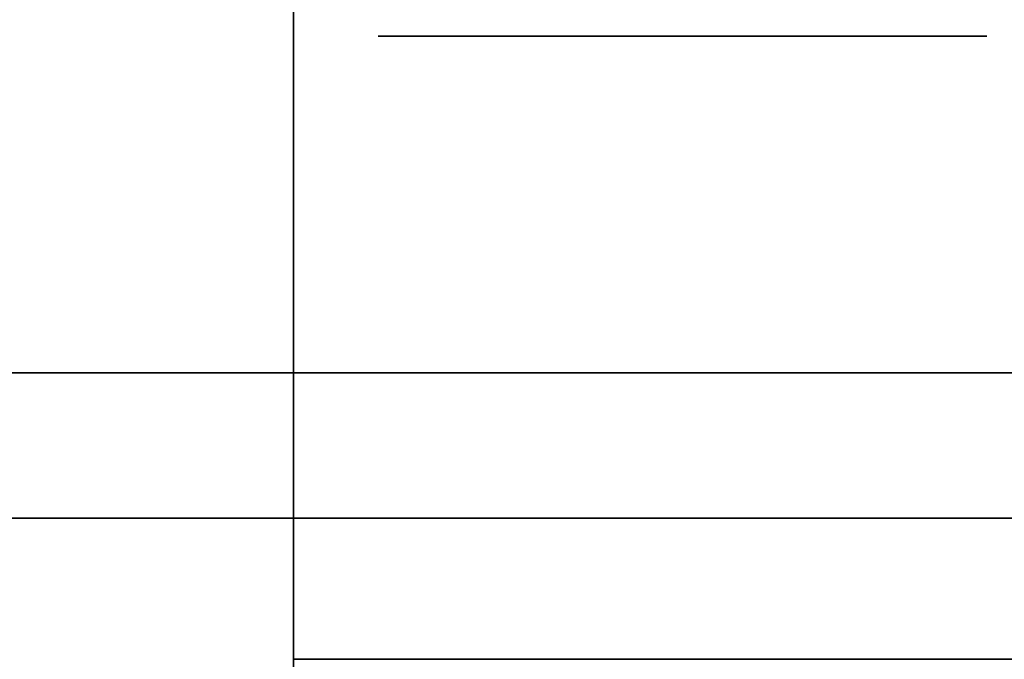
# Model space of a CAD drawing. Extents: x -1299 to -1246.9, y 2743.7 to 2747.9.
# Tile 386 of 1056: x -1284.9563 to -1284.913, y 2744.8303 to 2744.8585. Entities that reach past the tile are written whole.
import ezdxf

# ---------------------------------------------------------------- set-up
doc = ezdxf.new("R2010")
doc.units = 0
doc.header["$LTSCALE"] = 150
doc.header["$MEASUREMENT"] = 0
doc.layers.add('3DFACE_BOLT', color=7, linetype='CONTINUOUS')
doc.layers.add('3DFACE_SHAPE', color=7, linetype='CONTINUOUS')

msp = doc.modelspace()

# ---------------------------------------------------------------- linework, layer by layer
at = {"layer": '3DFACE_BOLT', "color": 1}
for points, invisible_edges in [([(-1284.934727, 2744.823949, 0.135528), (-1284.935119, 2744.823949, 0.138), (-1284.934727, 2744.873949, 0.135528)], 14), ([(-1284.934727, 2744.873949, 0.135528), (-1284.935119, 2744.823949, 0.138), (-1284.935119, 2744.873949, 0.138)], 3), ([(-1284.935119, 2744.823949, 0.138), (-1284.934727, 2744.823949, 0.140472), (-1284.935119, 2744.873949, 0.138)], 14), ([(-1284.935119, 2744.873949, 0.138), (-1284.934727, 2744.823949, 0.140472), (-1284.934727, 2744.873949, 0.140472)], 3), ([(-1284.934727, 2744.823949, 0.065528), (-1284.935119, 2744.823949, 0.068), (-1284.934727, 2744.873949, 0.065528)], 14), ([(-1284.934727, 2744.873949, 0.065528), (-1284.935119, 2744.823949, 0.068), (-1284.935119, 2744.873949, 0.068)], 3), ([(-1284.935119, 2744.823949, 0.068), (-1284.934727, 2744.823949, 0.070472), (-1284.935119, 2744.873949, 0.068)], 14), ([(-1284.935119, 2744.873949, 0.068), (-1284.934727, 2744.823949, 0.070472), (-1284.934727, 2744.873949, 0.070472)], 3), ([(-1284.933591, 2744.823949, 0.133298), (-1284.934727, 2744.823949, 0.135528), (-1284.933591, 2744.873949, 0.133298)], 14), ([(-1284.933591, 2744.873949, 0.133298), (-1284.934727, 2744.823949, 0.135528), (-1284.934727, 2744.873949, 0.135528)], 3), ([(-1284.934727, 2744.823949, 0.140472), (-1284.933591, 2744.823949, 0.142702), (-1284.934727, 2744.873949, 0.140472)], 14), ([(-1284.934727, 2744.873949, 0.140472), (-1284.933591, 2744.823949, 0.142702), (-1284.933591, 2744.873949, 0.142702)], 3), ([(-1284.933591, 2744.823949, 0.063298), (-1284.934727, 2744.823949, 0.065528), (-1284.933591, 2744.873949, 0.063298)], 14), ([(-1284.933591, 2744.873949, 0.063298), (-1284.934727, 2744.823949, 0.065528), (-1284.934727, 2744.873949, 0.065528)], 3), ([(-1284.934727, 2744.823949, 0.070472), (-1284.933591, 2744.823949, 0.072702), (-1284.934727, 2744.873949, 0.070472)], 14), ([(-1284.934727, 2744.873949, 0.070472), (-1284.933591, 2744.823949, 0.072702), (-1284.933591, 2744.873949, 0.072702)], 3), ([(-1284.931821, 2744.823949, 0.131528), (-1284.933591, 2744.823949, 0.133298), (-1284.931821, 2744.873949, 0.131528)], 14), ([(-1284.931821, 2744.873949, 0.131528), (-1284.933591, 2744.823949, 0.133298), (-1284.933591, 2744.873949, 0.133298)], 3), ([(-1284.933591, 2744.823949, 0.142702), (-1284.931821, 2744.823949, 0.144472), (-1284.933591, 2744.873949, 0.142702)], 14), ([(-1284.933591, 2744.873949, 0.142702), (-1284.931821, 2744.823949, 0.144472), (-1284.931821, 2744.873949, 0.144472)], 3), ([(-1284.931821, 2744.823949, 0.061528), (-1284.933591, 2744.823949, 0.063298), (-1284.931821, 2744.873949, 0.061528)], 14), ([(-1284.931821, 2744.873949, 0.061528), (-1284.933591, 2744.823949, 0.063298), (-1284.933591, 2744.873949, 0.063298)], 3), ([(-1284.933591, 2744.823949, 0.072702), (-1284.931821, 2744.823949, 0.074472), (-1284.933591, 2744.873949, 0.072702)], 14), ([(-1284.933591, 2744.873949, 0.072702), (-1284.931821, 2744.823949, 0.074472), (-1284.931821, 2744.873949, 0.074472)], 3), ([(-1284.929591, 2744.823949, 0.130392), (-1284.931821, 2744.823949, 0.131528), (-1284.929591, 2744.873949, 0.130392)], 14), ([(-1284.929591, 2744.873949, 0.130392), (-1284.931821, 2744.823949, 0.131528), (-1284.931821, 2744.873949, 0.131528)], 3), ([(-1284.931821, 2744.823949, 0.144472), (-1284.929591, 2744.823949, 0.145608), (-1284.931821, 2744.873949, 0.144472)], 14), ([(-1284.931821, 2744.873949, 0.144472), (-1284.929591, 2744.823949, 0.145608), (-1284.929591, 2744.873949, 0.145608)], 3), ([(-1284.929591, 2744.823949, 0.060392), (-1284.931821, 2744.823949, 0.061528), (-1284.929591, 2744.873949, 0.060392)], 14), ([(-1284.929591, 2744.873949, 0.060392), (-1284.931821, 2744.823949, 0.061528), (-1284.931821, 2744.873949, 0.061528)], 3), ([(-1284.931821, 2744.823949, 0.074472), (-1284.929591, 2744.823949, 0.075608), (-1284.931821, 2744.873949, 0.074472)], 14), ([(-1284.931821, 2744.873949, 0.074472), (-1284.929591, 2744.823949, 0.075608), (-1284.929591, 2744.873949, 0.075608)], 3), ([(-1284.927119, 2744.823949, 0.13), (-1284.929591, 2744.823949, 0.130392), (-1284.927119, 2744.873949, 0.13)], 14), ([(-1284.927119, 2744.873949, 0.13), (-1284.929591, 2744.823949, 0.130392), (-1284.929591, 2744.873949, 0.130392)], 3), ([(-1284.929591, 2744.823949, 0.145608), (-1284.927119, 2744.823949, 0.146), (-1284.929591, 2744.873949, 0.145608)], 14), ([(-1284.929591, 2744.873949, 0.145608), (-1284.927119, 2744.823949, 0.146), (-1284.927119, 2744.873949, 0.146)], 3), ([(-1284.927119, 2744.823949, 0.06), (-1284.929591, 2744.823949, 0.060392), (-1284.927119, 2744.873949, 0.06)], 14), ([(-1284.927119, 2744.873949, 0.06), (-1284.929591, 2744.823949, 0.060392), (-1284.929591, 2744.873949, 0.060392)], 3), ([(-1284.929591, 2744.823949, 0.075608), (-1284.927119, 2744.823949, 0.076), (-1284.929591, 2744.873949, 0.075608)], 14), ([(-1284.929591, 2744.873949, 0.075608), (-1284.927119, 2744.823949, 0.076), (-1284.927119, 2744.873949, 0.076)], 3), ([(-1284.924647, 2744.823949, 0.130392), (-1284.927119, 2744.823949, 0.13), (-1284.924647, 2744.873949, 0.130392)], 14), ([(-1284.924647, 2744.873949, 0.130392), (-1284.927119, 2744.823949, 0.13), (-1284.927119, 2744.873949, 0.13)], 3), ([(-1284.927119, 2744.823949, 0.146), (-1284.924647, 2744.823949, 0.145608), (-1284.927119, 2744.873949, 0.146)], 14), ([(-1284.927119, 2744.873949, 0.146), (-1284.924647, 2744.823949, 0.145608), (-1284.924647, 2744.873949, 0.145608)], 3), ([(-1284.924647, 2744.823949, 0.060392), (-1284.927119, 2744.823949, 0.06), (-1284.924647, 2744.873949, 0.060392)], 14), ([(-1284.924647, 2744.873949, 0.060392), (-1284.927119, 2744.823949, 0.06), (-1284.927119, 2744.873949, 0.06)], 3), ([(-1284.927119, 2744.823949, 0.076), (-1284.924647, 2744.823949, 0.075608), (-1284.927119, 2744.873949, 0.076)], 14), ([(-1284.927119, 2744.873949, 0.076), (-1284.924647, 2744.823949, 0.075608), (-1284.924647, 2744.873949, 0.075608)], 3), ([(-1284.922416, 2744.823949, 0.131528), (-1284.924647, 2744.823949, 0.130392), (-1284.922416, 2744.873949, 0.131528)], 14), ([(-1284.922416, 2744.873949, 0.131528), (-1284.924647, 2744.823949, 0.130392), (-1284.924647, 2744.873949, 0.130392)], 3), ([(-1284.924647, 2744.823949, 0.145608), (-1284.922416, 2744.823949, 0.144472), (-1284.924647, 2744.873949, 0.145608)], 14), ([(-1284.924647, 2744.873949, 0.145608), (-1284.922416, 2744.823949, 0.144472), (-1284.922416, 2744.873949, 0.144472)], 3), ([(-1284.922416, 2744.823949, 0.061528), (-1284.924647, 2744.823949, 0.060392), (-1284.922416, 2744.873949, 0.061528)], 14), ([(-1284.922416, 2744.873949, 0.061528), (-1284.924647, 2744.823949, 0.060392), (-1284.924647, 2744.873949, 0.060392)], 3), ([(-1284.924647, 2744.823949, 0.075608), (-1284.922416, 2744.823949, 0.074472), (-1284.924647, 2744.873949, 0.075608)], 14), ([(-1284.924647, 2744.873949, 0.075608), (-1284.922416, 2744.823949, 0.074472), (-1284.922416, 2744.873949, 0.074472)], 3), ([(-1284.920647, 2744.823949, 0.133298), (-1284.922416, 2744.823949, 0.131528), (-1284.920647, 2744.873949, 0.133298)], 14), ([(-1284.920647, 2744.873949, 0.133298), (-1284.922416, 2744.823949, 0.131528), (-1284.922416, 2744.873949, 0.131528)], 3), ([(-1284.922416, 2744.823949, 0.144472), (-1284.920647, 2744.823949, 0.142702), (-1284.922416, 2744.873949, 0.144472)], 14), ([(-1284.922416, 2744.873949, 0.144472), (-1284.920647, 2744.823949, 0.142702), (-1284.920647, 2744.873949, 0.142702)], 3), ([(-1284.920647, 2744.823949, 0.063298), (-1284.922416, 2744.823949, 0.061528), (-1284.920647, 2744.873949, 0.063298)], 14), ([(-1284.920647, 2744.873949, 0.063298), (-1284.922416, 2744.823949, 0.061528), (-1284.922416, 2744.873949, 0.061528)], 3), ([(-1284.922416, 2744.823949, 0.074472), (-1284.920647, 2744.823949, 0.072702), (-1284.922416, 2744.873949, 0.074472)], 14), ([(-1284.922416, 2744.873949, 0.074472), (-1284.920647, 2744.823949, 0.072702), (-1284.920647, 2744.873949, 0.072702)], 3), ([(-1284.91951, 2744.823949, 0.135528), (-1284.920647, 2744.823949, 0.133298), (-1284.91951, 2744.873949, 0.135528)], 14), ([(-1284.91951, 2744.873949, 0.135528), (-1284.920647, 2744.823949, 0.133298), (-1284.920647, 2744.873949, 0.133298)], 3), ([(-1284.920647, 2744.823949, 0.142702), (-1284.91951, 2744.823949, 0.140472), (-1284.920647, 2744.873949, 0.142702)], 14), ([(-1284.920647, 2744.873949, 0.142702), (-1284.91951, 2744.823949, 0.140472), (-1284.91951, 2744.873949, 0.140472)], 3), ([(-1284.91951, 2744.823949, 0.065528), (-1284.920647, 2744.823949, 0.063298), (-1284.91951, 2744.873949, 0.065528)], 14), ([(-1284.91951, 2744.873949, 0.065528), (-1284.920647, 2744.823949, 0.063298), (-1284.920647, 2744.873949, 0.063298)], 3), ([(-1284.920647, 2744.823949, 0.072702), (-1284.91951, 2744.823949, 0.070472), (-1284.920647, 2744.873949, 0.072702)], 14), ([(-1284.920647, 2744.873949, 0.072702), (-1284.91951, 2744.823949, 0.070472), (-1284.91951, 2744.873949, 0.070472)], 3), ([(-1284.919119, 2744.823949, 0.138), (-1284.91951, 2744.823949, 0.135528), (-1284.919119, 2744.873949, 0.138)], 14), ([(-1284.919119, 2744.873949, 0.138), (-1284.91951, 2744.823949, 0.135528), (-1284.91951, 2744.873949, 0.135528)], 3), ([(-1284.91951, 2744.823949, 0.140472), (-1284.919119, 2744.823949, 0.138), (-1284.91951, 2744.873949, 0.140472)], 14), ([(-1284.91951, 2744.873949, 0.140472), (-1284.919119, 2744.823949, 0.138), (-1284.919119, 2744.873949, 0.138)], 3), ([(-1284.919119, 2744.823949, 0.068), (-1284.91951, 2744.823949, 0.065528), (-1284.919119, 2744.873949, 0.068)], 14), ([(-1284.919119, 2744.873949, 0.068), (-1284.91951, 2744.823949, 0.065528), (-1284.91951, 2744.873949, 0.065528)], 3), ([(-1284.91951, 2744.823949, 0.070472), (-1284.919119, 2744.823949, 0.068), (-1284.91951, 2744.873949, 0.070472)], 14), ([(-1284.91951, 2744.873949, 0.070472), (-1284.919119, 2744.823949, 0.068), (-1284.919119, 2744.873949, 0.068)], 3), ([(-1284.933806, 2744.842949, 0.126417), (-1284.940494, 2744.842949, 0.138), (-1284.933806, 2744.857749, 0.126417)], 14), ([(-1284.933806, 2744.857749, 0.126417), (-1284.940494, 2744.842949, 0.138), (-1284.940494, 2744.857749, 0.138)], 3), ([(-1284.940494, 2744.842949, 0.138), (-1284.933806, 2744.842949, 0.149583), (-1284.940494, 2744.857749, 0.138)], 14), ([(-1284.940494, 2744.857749, 0.138), (-1284.933806, 2744.842949, 0.149583), (-1284.933806, 2744.857749, 0.149583)], 3), ([(-1284.933806, 2744.857749, 0.126417), (-1284.940494, 2744.857749, 0.138), (-1284.933806, 2744.857749, 0.149583)], 12), ([(-1284.933806, 2744.842949, 0.056417), (-1284.940494, 2744.842949, 0.068), (-1284.933806, 2744.857749, 0.056417)], 14), ([(-1284.933806, 2744.857749, 0.056417), (-1284.940494, 2744.842949, 0.068), (-1284.940494, 2744.857749, 0.068)], 3), ([(-1284.940494, 2744.842949, 0.068), (-1284.933806, 2744.842949, 0.079583), (-1284.940494, 2744.857749, 0.068)], 14), ([(-1284.940494, 2744.857749, 0.068), (-1284.933806, 2744.842949, 0.079583), (-1284.933806, 2744.857749, 0.079583)], 3), ([(-1284.933806, 2744.857749, 0.056417), (-1284.940494, 2744.857749, 0.068), (-1284.933806, 2744.857749, 0.079583)], 12), ([(-1284.920431, 2744.842949, 0.126417), (-1284.933806, 2744.842949, 0.126417), (-1284.920431, 2744.857749, 0.126417)], 14), ([(-1284.920431, 2744.857749, 0.126417), (-1284.933806, 2744.842949, 0.126417), (-1284.933806, 2744.857749, 0.126417)], 3), ([(-1284.933806, 2744.842949, 0.149583), (-1284.920431, 2744.842949, 0.149583), (-1284.933806, 2744.857749, 0.149583)], 14), ([(-1284.933806, 2744.857749, 0.149583), (-1284.920431, 2744.842949, 0.149583), (-1284.920431, 2744.857749, 0.149583)], 3), ([(-1284.920431, 2744.857749, 0.126417), (-1284.933806, 2744.857749, 0.126417), (-1284.920431, 2744.857749, 0.149583)], 14), ([(-1284.920431, 2744.857749, 0.149583), (-1284.933806, 2744.857749, 0.126417), (-1284.933806, 2744.857749, 0.149583)], 3), ([(-1284.920431, 2744.842949, 0.056417), (-1284.933806, 2744.842949, 0.056417), (-1284.920431, 2744.857749, 0.056417)], 14), ([(-1284.920431, 2744.857749, 0.056417), (-1284.933806, 2744.842949, 0.056417), (-1284.933806, 2744.857749, 0.056417)], 3), ([(-1284.933806, 2744.842949, 0.079583), (-1284.920431, 2744.842949, 0.079583), (-1284.933806, 2744.857749, 0.079583)], 14), ([(-1284.933806, 2744.857749, 0.079583), (-1284.920431, 2744.842949, 0.079583), (-1284.920431, 2744.857749, 0.079583)], 3), ([(-1284.920431, 2744.857749, 0.056417), (-1284.933806, 2744.857749, 0.056417), (-1284.920431, 2744.857749, 0.079583)], 14), ([(-1284.920431, 2744.857749, 0.079583), (-1284.933806, 2744.857749, 0.056417), (-1284.933806, 2744.857749, 0.079583)], 3), ([(-1284.913744, 2744.842949, 0.138), (-1284.920431, 2744.842949, 0.126417), (-1284.913744, 2744.857749, 0.138)], 14), ([(-1284.913744, 2744.857749, 0.138), (-1284.920431, 2744.842949, 0.126417), (-1284.920431, 2744.857749, 0.126417)], 3), ([(-1284.920431, 2744.842949, 0.149583), (-1284.913744, 2744.842949, 0.138), (-1284.920431, 2744.857749, 0.149583)], 14), ([(-1284.920431, 2744.857749, 0.149583), (-1284.913744, 2744.842949, 0.138), (-1284.913744, 2744.857749, 0.138)], 3), ([(-1284.913744, 2744.857749, 0.138), (-1284.920431, 2744.857749, 0.126417), (-1284.920431, 2744.857749, 0.149583)], 2), ([(-1284.913744, 2744.842949, 0.068), (-1284.920431, 2744.842949, 0.056417), (-1284.913744, 2744.857749, 0.068)], 14), ([(-1284.913744, 2744.857749, 0.068), (-1284.920431, 2744.842949, 0.056417), (-1284.920431, 2744.857749, 0.056417)], 3), ([(-1284.920431, 2744.842949, 0.079583), (-1284.913744, 2744.842949, 0.068), (-1284.920431, 2744.857749, 0.079583)], 14), ([(-1284.920431, 2744.857749, 0.079583), (-1284.913744, 2744.842949, 0.068), (-1284.913744, 2744.857749, 0.068)], 3), ([(-1284.913744, 2744.857749, 0.068), (-1284.920431, 2744.857749, 0.056417), (-1284.920431, 2744.857749, 0.079583)], 2), ([(-1284.933806, 2744.842949, 0.149583), (-1284.940494, 2744.842949, 0.138), (-1284.933806, 2744.842949, 0.126417)], 12), ([(-1284.933806, 2744.842949, 0.079583), (-1284.940494, 2744.842949, 0.068), (-1284.933806, 2744.842949, 0.056417)], 12), ([(-1284.920431, 2744.842949, 0.149583), (-1284.933806, 2744.842949, 0.149583), (-1284.920431, 2744.842949, 0.126417)], 14), ([(-1284.920431, 2744.842949, 0.126417), (-1284.933806, 2744.842949, 0.149583), (-1284.933806, 2744.842949, 0.126417)], 3), ([(-1284.920431, 2744.842949, 0.079583), (-1284.933806, 2744.842949, 0.079583), (-1284.920431, 2744.842949, 0.056417)], 14), ([(-1284.920431, 2744.842949, 0.056417), (-1284.933806, 2744.842949, 0.079583), (-1284.933806, 2744.842949, 0.056417)], 3), ([(-1284.913744, 2744.842949, 0.138), (-1284.920431, 2744.842949, 0.149583), (-1284.920431, 2744.842949, 0.126417)], 2), ([(-1284.913744, 2744.842949, 0.068), (-1284.920431, 2744.842949, 0.079583), (-1284.920431, 2744.842949, 0.056417)], 2)]:
    msp.add_3dface(points, dxfattribs=dict(at, invisible_edges=invisible_edges))
at = {"layer": '3DFACE_SHAPE', "color": 13}
for points, invisible_edges in [([(-1281.046219, 2744.884449, 0.206), (-1284.944219, 2744.884449, 0.206), (-1281.046219, 2744.782449, 0.206)], 2), ([(-1284.944219, 2744.884449, 0.206), (-1284.944219, 2744.782449, 0.206), (-1281.046219, 2744.782449, 0.206)], 12), ([(-1281.046219, 2744.884449, 0.198), (-1284.927119, 2744.836549, 0.198), (-1284.944219, 2744.884449, 0.198)], 3), ([(-1284.927119, 2744.836549, 0.198), (-1284.944219, 2744.836549, 0.198), (-1284.944219, 2744.884449, 0.198)], 12), ([(-1281.046219, 2744.884449, 0.008), (-1284.944219, 2744.884449, 0.008), (-1281.046219, 2744.836549, 0.008)], 2), ([(-1284.944219, 2744.884449, 0.008), (-1284.944219, 2744.836549, 0.008), (-1281.046219, 2744.836549, 0.008)], 12), ([(-1281.046219, 2744.782449), (-1284.944219, 2744.782449), (-1281.046219, 2744.884449)], 2), ([(-1284.944219, 2744.782449), (-1284.944219, 2744.884449), (-1281.046219, 2744.884449)], 12), ([(-1284.944219, 2744.884449, 0.198), (-1284.944219, 2744.836549, 0.198), (-1284.944219, 2744.884449, 0.206)], 2), ([(-1284.944219, 2744.836549, 0.198), (-1284.944219, 2744.830349, 0.198), (-1284.944219, 2744.884449, 0.206)], 14), ([(-1284.944219, 2744.884449, 0.206), (-1284.944219, 2744.830349, 0.198), (-1284.944219, 2744.782449, 0.206)], 3), ([(-1284.944219, 2744.782449), (-1284.944219, 2744.836549, 0.008), (-1284.944219, 2744.884449)], 3), ([(-1284.944219, 2744.836549, 0.008), (-1284.944219, 2744.884449, 0.008), (-1284.944219, 2744.884449)], 12), ([(-1281.063319, 2744.836549, 0.198), (-1284.927119, 2744.836549, 0.198), (-1281.046219, 2744.884449, 0.198)], 14), ([(-1284.898119, 2744.836549, 0.173), (-1284.980719, 2744.842949, 0.173), (-1284.987119, 2744.836549, 0.173)], 3), ([(-1284.980719, 2744.842949, 0.033), (-1284.898119, 2744.836549, 0.033), (-1284.987119, 2744.836549, 0.033)], 13), ([(-1284.927119, 2744.842949, 0.173), (-1284.933129, 2744.842949, 0.14401), (-1284.980719, 2744.842949, 0.173)], 15), ([(-1284.933129, 2744.842949, 0.14401), (-1284.935619, 2744.842949, 0.138), (-1284.980719, 2744.842949, 0.173)], 14), ([(-1284.980719, 2744.842949, 0.173), (-1284.935619, 2744.842949, 0.138), (-1284.933129, 2744.842949, 0.13199)], 13), ([(-1284.933129, 2744.842949, 0.13199), (-1284.935619, 2744.842949, 0.068), (-1284.980719, 2744.842949, 0.173)], 15), ([(-1284.935619, 2744.842949, 0.068), (-1284.933129, 2744.842949, 0.06199), (-1284.980719, 2744.842949, 0.173)], 14), ([(-1284.980719, 2744.842949, 0.173), (-1284.933129, 2744.842949, 0.06199), (-1284.980719, 2744.842949, 0.033)], 3), ([(-1284.933129, 2744.842949, 0.06199), (-1284.898119, 2744.842949, 0.033), (-1284.980719, 2744.842949, 0.033)], 13), ([(-1284.927119, 2744.842949, 0.173), (-1284.980719, 2744.842949, 0.173), (-1284.898119, 2744.836549, 0.173)], 14), ([(-1284.980719, 2744.842949, 0.033), (-1284.898119, 2744.842949, 0.033), (-1284.898119, 2744.836549, 0.033)], 12), ([(-1284.933129, 2744.842949, 0.07401), (-1284.935619, 2744.842949, 0.068), (-1284.933129, 2744.842949, 0.13199)], 14), ([(-1284.933129, 2744.842949, 0.07401), (-1284.933129, 2744.836549, 0.07401), (-1284.935619, 2744.842949, 0.068)], 3), ([(-1284.933129, 2744.836549, 0.07401), (-1284.935619, 2744.836549, 0.068), (-1284.935619, 2744.842949, 0.068)], 14), ([(-1284.935619, 2744.842949, 0.068), (-1284.935619, 2744.836549, 0.068), (-1284.933129, 2744.842949, 0.06199)], 3), ([(-1284.935619, 2744.836549, 0.068), (-1284.933129, 2744.836549, 0.06199), (-1284.933129, 2744.842949, 0.06199)], 14), ([(-1284.933129, 2744.842949, 0.14401), (-1284.933129, 2744.836549, 0.14401), (-1284.935619, 2744.842949, 0.138)], 3), ([(-1284.933129, 2744.836549, 0.14401), (-1284.935619, 2744.836549, 0.138), (-1284.935619, 2744.842949, 0.138)], 14), ([(-1284.935619, 2744.842949, 0.138), (-1284.935619, 2744.836549, 0.138), (-1284.933129, 2744.842949, 0.13199)], 3), ([(-1284.935619, 2744.836549, 0.138), (-1284.933129, 2744.836549, 0.13199), (-1284.933129, 2744.842949, 0.13199)], 14), ([(-1284.927119, 2744.842949, 0.1465), (-1284.933129, 2744.842949, 0.14401), (-1284.927119, 2744.842949, 0.173)], 14), ([(-1284.933129, 2744.842949, 0.06199), (-1284.927119, 2744.842949, 0.0595), (-1284.898119, 2744.842949, 0.033)], 14), ([(-1284.927119, 2744.842949, 0.0765), (-1284.933129, 2744.842949, 0.07401), (-1284.927119, 2744.842949, 0.1295)], 14), ([(-1284.927119, 2744.842949, 0.1295), (-1284.933129, 2744.842949, 0.07401), (-1284.933129, 2744.842949, 0.13199)], 3), ([(-1284.933129, 2744.842949, 0.06199), (-1284.933129, 2744.836549, 0.06199), (-1284.927119, 2744.842949, 0.0595)], 3), ([(-1284.933129, 2744.836549, 0.06199), (-1284.927119, 2744.836549, 0.0595), (-1284.927119, 2744.842949, 0.0595)], 14), ([(-1284.927119, 2744.842949, 0.0765), (-1284.927119, 2744.836549, 0.0765), (-1284.933129, 2744.842949, 0.07401)], 3), ([(-1284.927119, 2744.836549, 0.0765), (-1284.933129, 2744.836549, 0.07401), (-1284.933129, 2744.842949, 0.07401)], 14), ([(-1284.933129, 2744.842949, 0.13199), (-1284.933129, 2744.836549, 0.13199), (-1284.927119, 2744.842949, 0.1295)], 3), ([(-1284.933129, 2744.836549, 0.13199), (-1284.927119, 2744.836549, 0.1295), (-1284.927119, 2744.842949, 0.1295)], 14), ([(-1284.927119, 2744.842949, 0.1465), (-1284.927119, 2744.836549, 0.1465), (-1284.933129, 2744.842949, 0.14401)], 3), ([(-1284.927119, 2744.836549, 0.1465), (-1284.933129, 2744.836549, 0.14401), (-1284.933129, 2744.842949, 0.14401)], 14), ([(-1284.927119, 2744.842949, 0.0595), (-1284.921108, 2744.842949, 0.06199), (-1284.898119, 2744.842949, 0.033)], 14), ([(-1284.898119, 2744.842949, 0.173), (-1284.921108, 2744.842949, 0.14401), (-1284.927119, 2744.842949, 0.173)], 3), ([(-1284.921108, 2744.842949, 0.14401), (-1284.927119, 2744.842949, 0.1465), (-1284.927119, 2744.842949, 0.173)], 14), ([(-1284.921108, 2744.842949, 0.07401), (-1284.927119, 2744.842949, 0.0765), (-1284.921108, 2744.842949, 0.13199)], 14), ([(-1284.921108, 2744.842949, 0.13199), (-1284.927119, 2744.842949, 0.0765), (-1284.927119, 2744.842949, 0.1295)], 3), ([(-1284.927119, 2744.842949, 0.0595), (-1284.927119, 2744.836549, 0.0595), (-1284.921108, 2744.842949, 0.06199)], 3), ([(-1284.927119, 2744.836549, 0.0595), (-1284.921108, 2744.836549, 0.06199), (-1284.921108, 2744.842949, 0.06199)], 14), ([(-1284.921108, 2744.842949, 0.07401), (-1284.921108, 2744.836549, 0.07401), (-1284.927119, 2744.842949, 0.0765)], 3), ([(-1284.921108, 2744.836549, 0.07401), (-1284.927119, 2744.836549, 0.0765), (-1284.927119, 2744.842949, 0.0765)], 14), ([(-1284.927119, 2744.842949, 0.1295), (-1284.927119, 2744.836549, 0.1295), (-1284.921108, 2744.842949, 0.13199)], 3), ([(-1284.927119, 2744.836549, 0.1295), (-1284.921108, 2744.836549, 0.13199), (-1284.921108, 2744.842949, 0.13199)], 14), ([(-1284.921108, 2744.842949, 0.14401), (-1284.921108, 2744.836549, 0.14401), (-1284.927119, 2744.842949, 0.1465)], 3), ([(-1284.921108, 2744.836549, 0.14401), (-1284.927119, 2744.836549, 0.1465), (-1284.927119, 2744.842949, 0.1465)], 14), ([(-1284.898119, 2744.842949, 0.173), (-1284.927119, 2744.842949, 0.173), (-1284.898119, 2744.836549, 0.173)], 2), ([(-1284.898119, 2744.842949, 0.033), (-1284.921108, 2744.842949, 0.06199), (-1284.918619, 2744.842949, 0.068)], 13), ([(-1284.921108, 2744.842949, 0.13199), (-1284.918619, 2744.842949, 0.138), (-1284.921108, 2744.842949, 0.07401)], 14), ([(-1284.918619, 2744.842949, 0.138), (-1284.898119, 2744.842949, 0.033), (-1284.921108, 2744.842949, 0.07401)], 15), ([(-1284.921108, 2744.842949, 0.07401), (-1284.898119, 2744.842949, 0.033), (-1284.918619, 2744.842949, 0.068)], 3), ([(-1284.918619, 2744.842949, 0.138), (-1284.921108, 2744.842949, 0.14401), (-1284.898119, 2744.842949, 0.173)], 14), ([(-1284.921108, 2744.842949, 0.06199), (-1284.921108, 2744.836549, 0.06199), (-1284.918619, 2744.842949, 0.068)], 3), ([(-1284.921108, 2744.836549, 0.06199), (-1284.918619, 2744.836549, 0.068), (-1284.918619, 2744.842949, 0.068)], 14), ([(-1284.918619, 2744.842949, 0.068), (-1284.918619, 2744.836549, 0.068), (-1284.921108, 2744.842949, 0.07401)], 3), ([(-1284.918619, 2744.836549, 0.068), (-1284.921108, 2744.836549, 0.07401), (-1284.921108, 2744.842949, 0.07401)], 14), ([(-1284.921108, 2744.842949, 0.13199), (-1284.921108, 2744.836549, 0.13199), (-1284.918619, 2744.842949, 0.138)], 3), ([(-1284.921108, 2744.836549, 0.13199), (-1284.918619, 2744.836549, 0.138), (-1284.918619, 2744.842949, 0.138)], 14), ([(-1284.918619, 2744.842949, 0.138), (-1284.918619, 2744.836549, 0.138), (-1284.921108, 2744.842949, 0.14401)], 3), ([(-1284.918619, 2744.836549, 0.138), (-1284.921108, 2744.836549, 0.14401), (-1284.921108, 2744.842949, 0.14401)], 14), ([(-1284.898119, 2744.842949, 0.033), (-1284.918619, 2744.842949, 0.138), (-1284.898119, 2744.842949, 0.173)], 3), ([(-1284.935619, 2744.836549, 0.138), (-1284.933129, 2744.836549, 0.14401), (-1284.987119, 2744.836549, 0.138)], 14), ([(-1284.933129, 2744.836549, 0.14401), (-1284.927119, 2744.836549, 0.1465), (-1284.987119, 2744.836549, 0.138)], 14), ([(-1284.987119, 2744.836549, 0.138), (-1284.927119, 2744.836549, 0.1465), (-1284.987119, 2744.836549, 0.173)], 15), ([(-1284.927119, 2744.836549, 0.1465), (-1284.921108, 2744.836549, 0.14401), (-1284.987119, 2744.836549, 0.173)], 14), ([(-1284.987119, 2744.836549, 0.173), (-1284.921108, 2744.836549, 0.14401), (-1284.898119, 2744.836549, 0.173)], 3), ([(-1284.898119, 2744.836549, 0.033), (-1284.933129, 2744.836549, 0.06199), (-1284.987119, 2744.836549, 0.033)], 3), ([(-1284.987119, 2744.836549, 0.033), (-1284.933129, 2744.836549, 0.06199), (-1284.987119, 2744.836549, 0.068)], 3), ([(-1284.933129, 2744.836549, 0.06199), (-1284.935619, 2744.836549, 0.068), (-1284.987119, 2744.836549, 0.068)], 14), ([(-1284.935619, 2744.836549, 0.138), (-1284.987119, 2744.836549, 0.138), (-1284.933129, 2744.836549, 0.07401)], 15), ([(-1284.933129, 2744.836549, 0.07401), (-1284.987119, 2744.836549, 0.138), (-1284.935619, 2744.836549, 0.068)], 3), ([(-1284.987119, 2744.836549, 0.138), (-1284.987119, 2744.836549, 0.068), (-1284.935619, 2744.836549, 0.068)], 14), ([(-1284.927119, 2744.836549, 0.198), (-1284.933129, 2744.836549, 0.14401), (-1284.944219, 2744.836549, 0.198)], 15), ([(-1284.933129, 2744.836549, 0.14401), (-1284.935619, 2744.836549, 0.138), (-1284.944219, 2744.836549, 0.198)], 14), ([(-1284.944219, 2744.836549, 0.198), (-1284.935619, 2744.836549, 0.138), (-1284.944219, 2744.836549, 0.008)], 3), ([(-1284.935619, 2744.836549, 0.138), (-1284.933129, 2744.836549, 0.13199), (-1284.944219, 2744.836549, 0.008)], 14), ([(-1284.935619, 2744.836549, 0.068), (-1284.944219, 2744.836549, 0.008), (-1284.933129, 2744.836549, 0.13199)], 15), ([(-1284.935619, 2744.836549, 0.068), (-1284.933129, 2744.836549, 0.06199), (-1284.944219, 2744.836549, 0.008)], 14), ([(-1284.933129, 2744.836549, 0.06199), (-1284.927119, 2744.836549, 0.0595), (-1284.944219, 2744.836549, 0.008)], 14), ([(-1281.063319, 2744.836549, 0.0595), (-1284.944219, 2744.836549, 0.008), (-1284.927119, 2744.836549, 0.0595)], 15), ([(-1284.944219, 2744.836549, 0.008), (-1281.063319, 2744.836549, 0.0595), (-1281.046219, 2744.836549, 0.008)], 3), ([(-1284.944219, 2744.830349, 0.008), (-1284.944219, 2744.830349, 0.068), (-1284.944219, 2744.836549, 0.008)], 2), ([(-1284.944219, 2744.830349, 0.068), (-1284.944219, 2744.830349, 0.138), (-1284.944219, 2744.836549, 0.008)], 14), ([(-1284.944219, 2744.836549, 0.008), (-1284.944219, 2744.830349, 0.138), (-1284.944219, 2744.836549, 0.198)], 3), ([(-1284.944219, 2744.830349, 0.138), (-1284.944219, 2744.830349, 0.198), (-1284.944219, 2744.836549, 0.198)], 12), ([(-1284.944219, 2744.830349, 0.008), (-1284.944219, 2744.836549, 0.008), (-1284.944219, 2744.782449)], 14), ([(-1284.933129, 2744.836549, 0.13199), (-1284.935619, 2744.836549, 0.138), (-1284.933129, 2744.836549, 0.07401)], 14), ([(-1284.933129, 2744.830349, 0.13199), (-1284.933129, 2744.836549, 0.13199), (-1284.935619, 2744.830349, 0.138)], 3), ([(-1284.933129, 2744.836549, 0.13199), (-1284.935619, 2744.836549, 0.138), (-1284.935619, 2744.830349, 0.138)], 14), ([(-1284.935619, 2744.830349, 0.138), (-1284.935619, 2744.836549, 0.138), (-1284.933129, 2744.830349, 0.14401)], 3), ([(-1284.935619, 2744.836549, 0.138), (-1284.933129, 2744.836549, 0.14401), (-1284.933129, 2744.830349, 0.14401)], 14), ([(-1284.933129, 2744.830349, 0.06199), (-1284.933129, 2744.836549, 0.06199), (-1284.935619, 2744.830349, 0.068)], 3), ([(-1284.933129, 2744.836549, 0.06199), (-1284.935619, 2744.836549, 0.068), (-1284.935619, 2744.830349, 0.068)], 14), ([(-1284.935619, 2744.830349, 0.068), (-1284.935619, 2744.836549, 0.068), (-1284.933129, 2744.830349, 0.07401)], 3), ([(-1284.935619, 2744.836549, 0.068), (-1284.933129, 2744.836549, 0.07401), (-1284.933129, 2744.830349, 0.07401)], 14), ([(-1284.933129, 2744.836549, 0.07401), (-1284.935619, 2744.836549, 0.068), (-1284.927119, 2744.836549, 0.1295)], 14), ([(-1284.927119, 2744.836549, 0.1295), (-1284.935619, 2744.836549, 0.068), (-1284.933129, 2744.836549, 0.13199)], 15), ([(-1284.898119, 2744.836549, 0.033), (-1284.927119, 2744.836549, 0.0595), (-1284.933129, 2744.836549, 0.06199)], 13), ([(-1284.933129, 2744.836549, 0.07401), (-1284.927119, 2744.836549, 0.0765), (-1284.933129, 2744.836549, 0.13199)], 14), ([(-1284.927119, 2744.836549, 0.0765), (-1284.927119, 2744.836549, 0.1295), (-1284.933129, 2744.836549, 0.13199)], 13), ([(-1284.927119, 2744.830349, 0.1295), (-1284.927119, 2744.836549, 0.1295), (-1284.933129, 2744.830349, 0.13199)], 3), ([(-1284.927119, 2744.836549, 0.1295), (-1284.933129, 2744.836549, 0.13199), (-1284.933129, 2744.830349, 0.13199)], 14), ([(-1284.933129, 2744.830349, 0.14401), (-1284.933129, 2744.836549, 0.14401), (-1284.927119, 2744.830349, 0.1465)], 3), ([(-1284.933129, 2744.836549, 0.14401), (-1284.927119, 2744.836549, 0.1465), (-1284.927119, 2744.830349, 0.1465)], 14), ([(-1284.927119, 2744.830349, 0.0595), (-1284.927119, 2744.836549, 0.0595), (-1284.933129, 2744.830349, 0.06199)], 3), ([(-1284.927119, 2744.836549, 0.0595), (-1284.933129, 2744.836549, 0.06199), (-1284.933129, 2744.830349, 0.06199)], 14), ([(-1284.933129, 2744.830349, 0.07401), (-1284.933129, 2744.836549, 0.07401), (-1284.927119, 2744.830349, 0.0765)], 3), ([(-1284.933129, 2744.836549, 0.07401), (-1284.927119, 2744.836549, 0.0765), (-1284.927119, 2744.830349, 0.0765)], 14), ([(-1284.927119, 2744.836549, 0.1465), (-1284.933129, 2744.836549, 0.14401), (-1284.927119, 2744.836549, 0.198)], 14), ([(-1284.927119, 2744.836549, 0.0765), (-1284.933129, 2744.836549, 0.07401), (-1284.927119, 2744.836549, 0.1295)], 14), ([(-1284.927119, 2744.836549, 0.0765), (-1284.921108, 2744.836549, 0.07401), (-1284.927119, 2744.836549, 0.1295)], 14), ([(-1284.927119, 2744.836549, 0.1295), (-1284.921108, 2744.836549, 0.07401), (-1284.921108, 2744.836549, 0.13199)], 3), ([(-1284.921108, 2744.836549, 0.06199), (-1284.927119, 2744.836549, 0.0595), (-1284.898119, 2744.836549, 0.033)], 14), ([(-1284.921108, 2744.830349, 0.13199), (-1284.921108, 2744.836549, 0.13199), (-1284.927119, 2744.830349, 0.1295)], 3), ([(-1284.921108, 2744.836549, 0.13199), (-1284.927119, 2744.836549, 0.1295), (-1284.927119, 2744.830349, 0.1295)], 14), ([(-1284.927119, 2744.830349, 0.1465), (-1284.927119, 2744.836549, 0.1465), (-1284.921108, 2744.830349, 0.14401)], 3), ([(-1284.927119, 2744.836549, 0.1465), (-1284.921108, 2744.836549, 0.14401), (-1284.921108, 2744.830349, 0.14401)], 14), ([(-1284.927119, 2744.830349, 0.0765), (-1284.927119, 2744.836549, 0.0765), (-1284.921108, 2744.830349, 0.07401)], 3), ([(-1284.927119, 2744.836549, 0.0765), (-1284.921108, 2744.836549, 0.07401), (-1284.921108, 2744.830349, 0.07401)], 14), ([(-1284.921108, 2744.830349, 0.06199), (-1284.921108, 2744.836549, 0.06199), (-1284.927119, 2744.830349, 0.0595)], 3), ([(-1284.921108, 2744.836549, 0.06199), (-1284.927119, 2744.836549, 0.0595), (-1284.927119, 2744.830349, 0.0595)], 14), ([(-1284.921108, 2744.836549, 0.06199), (-1281.063319, 2744.836549, 0.0595), (-1284.927119, 2744.836549, 0.0595)], 3), ([(-1284.921108, 2744.836549, 0.13199), (-1281.063319, 2744.836549, 0.0765), (-1284.927119, 2744.836549, 0.1295)], 3), ([(-1281.063319, 2744.836549, 0.0765), (-1281.069329, 2744.836549, 0.07401), (-1284.927119, 2744.836549, 0.1295)], 14), ([(-1284.927119, 2744.836549, 0.1295), (-1281.069329, 2744.836549, 0.07401), (-1284.927119, 2744.836549, 0.0765)], 15), ([(-1281.069329, 2744.836549, 0.07401), (-1284.921108, 2744.836549, 0.07401), (-1284.927119, 2744.836549, 0.0765)], 15), ([(-1284.921108, 2744.836549, 0.14401), (-1284.927119, 2744.836549, 0.1465), (-1281.069329, 2744.836549, 0.14401)], 14), ([(-1284.927119, 2744.836549, 0.1465), (-1284.927119, 2744.836549, 0.198), (-1281.069329, 2744.836549, 0.14401)], 15), ([(-1281.069329, 2744.836549, 0.14401), (-1284.927119, 2744.836549, 0.198), (-1281.063319, 2744.836549, 0.1465)], 3), ([(-1284.927119, 2744.836549, 0.198), (-1281.063319, 2744.836549, 0.198), (-1281.063319, 2744.836549, 0.1465)], 14), ([(-1284.921108, 2744.836549, 0.14401), (-1284.918619, 2744.836549, 0.138), (-1284.898119, 2744.836549, 0.173)], 14), ([(-1284.898119, 2744.836549, 0.173), (-1284.918619, 2744.836549, 0.138), (-1284.921108, 2744.836549, 0.13199)], 13), ([(-1284.921108, 2744.836549, 0.07401), (-1284.918619, 2744.836549, 0.068), (-1284.921108, 2744.836549, 0.13199)], 14), ([(-1284.921108, 2744.836549, 0.13199), (-1284.918619, 2744.836549, 0.068), (-1284.898119, 2744.836549, 0.173)], 15), ([(-1284.918619, 2744.836549, 0.068), (-1284.921108, 2744.836549, 0.06199), (-1284.898119, 2744.836549, 0.033)], 14), ([(-1284.918619, 2744.830349, 0.138), (-1284.918619, 2744.836549, 0.138), (-1284.921108, 2744.830349, 0.13199)], 3), ([(-1284.918619, 2744.836549, 0.138), (-1284.921108, 2744.836549, 0.13199), (-1284.921108, 2744.830349, 0.13199)], 14), ([(-1284.921108, 2744.830349, 0.14401), (-1284.921108, 2744.836549, 0.14401), (-1284.918619, 2744.830349, 0.138)], 3), ([(-1284.921108, 2744.836549, 0.14401), (-1284.918619, 2744.836549, 0.138), (-1284.918619, 2744.830349, 0.138)], 14), ([(-1284.921108, 2744.830349, 0.07401), (-1284.921108, 2744.836549, 0.07401), (-1284.918619, 2744.830349, 0.068)], 3), ([(-1284.921108, 2744.836549, 0.07401), (-1284.918619, 2744.836549, 0.068), (-1284.918619, 2744.830349, 0.068)], 14), ([(-1284.918619, 2744.830349, 0.068), (-1284.918619, 2744.836549, 0.068), (-1284.921108, 2744.830349, 0.06199)], 3), ([(-1284.918619, 2744.836549, 0.068), (-1284.921108, 2744.836549, 0.06199), (-1284.921108, 2744.830349, 0.06199)], 14), ([(-1281.069329, 2744.836549, 0.06199), (-1281.063319, 2744.836549, 0.0595), (-1284.921108, 2744.836549, 0.06199)], 14), ([(-1284.921108, 2744.836549, 0.06199), (-1284.918619, 2744.836549, 0.068), (-1281.069329, 2744.836549, 0.06199)], 14), ([(-1281.069329, 2744.836549, 0.07401), (-1281.071819, 2744.836549, 0.068), (-1284.921108, 2744.836549, 0.07401)], 14), ([(-1281.071819, 2744.836549, 0.068), (-1284.918619, 2744.836549, 0.068), (-1284.921108, 2744.836549, 0.07401)], 13), ([(-1281.069329, 2744.836549, 0.13199), (-1281.063319, 2744.836549, 0.1295), (-1284.921108, 2744.836549, 0.13199)], 14), ([(-1281.063319, 2744.836549, 0.1295), (-1281.063319, 2744.836549, 0.0765), (-1284.921108, 2744.836549, 0.13199)], 15), ([(-1284.921108, 2744.836549, 0.13199), (-1284.918619, 2744.836549, 0.138), (-1281.069329, 2744.836549, 0.13199)], 14), ([(-1281.069329, 2744.836549, 0.14401), (-1281.071819, 2744.836549, 0.138), (-1284.921108, 2744.836549, 0.14401)], 14), ([(-1281.071819, 2744.836549, 0.138), (-1284.918619, 2744.836549, 0.138), (-1284.921108, 2744.836549, 0.14401)], 13), ([(-1284.918619, 2744.836549, 0.068), (-1284.898119, 2744.836549, 0.033), (-1284.898119, 2744.836549, 0.173)], 13), ([(-1284.918619, 2744.836549, 0.068), (-1281.071819, 2744.836549, 0.068), (-1281.069329, 2744.836549, 0.06199)], 13), ([(-1284.918619, 2744.836549, 0.138), (-1281.071819, 2744.836549, 0.138), (-1281.069329, 2744.836549, 0.13199)], 13), ([(-1284.935619, 2744.830349, 0.138), (-1284.944219, 2744.830349, 0.138), (-1284.933129, 2744.830349, 0.07401)], 15), ([(-1284.933129, 2744.830349, 0.07401), (-1284.944219, 2744.830349, 0.138), (-1284.935619, 2744.830349, 0.068)], 3), ([(-1284.944219, 2744.830349, 0.138), (-1284.944219, 2744.830349, 0.068), (-1284.935619, 2744.830349, 0.068)], 14), ([(-1284.935619, 2744.830349, 0.138), (-1284.933129, 2744.830349, 0.14401), (-1284.944219, 2744.830349, 0.138)], 14), ([(-1284.944219, 2744.830349, 0.138), (-1284.933129, 2744.830349, 0.14401), (-1284.944219, 2744.830349, 0.198)], 15), ([(-1284.933129, 2744.830349, 0.14401), (-1284.927119, 2744.830349, 0.1465), (-1284.944219, 2744.830349, 0.198)], 14), ([(-1281.063319, 2744.830349, 0.1465), (-1284.944219, 2744.830349, 0.198), (-1284.927119, 2744.830349, 0.1465)], 15), ([(-1284.944219, 2744.830349, 0.198), (-1281.063319, 2744.830349, 0.1465), (-1281.046219, 2744.830349, 0.198)], 3), ([(-1281.046219, 2744.830349, 0.008), (-1284.927119, 2744.830349, 0.0595), (-1284.944219, 2744.830349, 0.008)], 3), ([(-1284.927119, 2744.830349, 0.0595), (-1284.933129, 2744.830349, 0.06199), (-1284.944219, 2744.830349, 0.008)], 14), ([(-1284.944219, 2744.830349, 0.008), (-1284.933129, 2744.830349, 0.06199), (-1284.944219, 2744.830349, 0.068)], 3), ([(-1284.933129, 2744.830349, 0.06199), (-1284.935619, 2744.830349, 0.068), (-1284.944219, 2744.830349, 0.068)], 14), ([(-1281.046219, 2744.782449, 0.198), (-1284.944219, 2744.782449, 0.198), (-1281.046219, 2744.830349, 0.198)], 2), ([(-1284.944219, 2744.782449, 0.198), (-1284.944219, 2744.830349, 0.198), (-1281.046219, 2744.830349, 0.198)], 12), ([(-1281.046219, 2744.830349, 0.008), (-1284.944219, 2744.830349, 0.008), (-1281.046219, 2744.782449, 0.008)], 2), ([(-1284.944219, 2744.830349, 0.008), (-1284.944219, 2744.782449, 0.008), (-1281.046219, 2744.782449, 0.008)], 12), ([(-1284.944219, 2744.830349, 0.198), (-1284.944219, 2744.782449, 0.198), (-1284.944219, 2744.782449, 0.206)], 12), ([(-1284.944219, 2744.782449, 0.008), (-1284.944219, 2744.830349, 0.008), (-1284.944219, 2744.782449)], 2), ([(-1284.933129, 2744.830349, 0.13199), (-1284.935619, 2744.830349, 0.138), (-1284.933129, 2744.830349, 0.07401)], 14), ([(-1284.933129, 2744.830349, 0.07401), (-1284.927119, 2744.830349, 0.0765), (-1284.933129, 2744.830349, 0.13199)], 14), ([(-1284.927119, 2744.830349, 0.0765), (-1284.927119, 2744.830349, 0.1295), (-1284.933129, 2744.830349, 0.13199)], 13), ([(-1284.921108, 2744.830349, 0.14401), (-1281.063319, 2744.830349, 0.1465), (-1284.927119, 2744.830349, 0.1465)], 3), ([(-1284.927119, 2744.830349, 0.0765), (-1281.069329, 2744.830349, 0.13199), (-1284.927119, 2744.830349, 0.1295)], 15), ([(-1284.927119, 2744.830349, 0.1295), (-1281.069329, 2744.830349, 0.13199), (-1284.921108, 2744.830349, 0.13199)], 3), ([(-1281.069329, 2744.830349, 0.13199), (-1284.927119, 2744.830349, 0.0765), (-1281.063319, 2744.830349, 0.1295)], 3), ([(-1284.927119, 2744.830349, 0.0765), (-1284.921108, 2744.830349, 0.07401), (-1281.063319, 2744.830349, 0.1295)], 14), ([(-1284.921108, 2744.830349, 0.06199), (-1284.927119, 2744.830349, 0.0595), (-1281.069329, 2744.830349, 0.06199)], 14), ([(-1281.069329, 2744.830349, 0.06199), (-1284.927119, 2744.830349, 0.0595), (-1281.063319, 2744.830349, 0.0595)], 3), ([(-1284.927119, 2744.830349, 0.0595), (-1281.046219, 2744.830349, 0.008), (-1281.063319, 2744.830349, 0.0595)], 15), ([(-1281.069329, 2744.830349, 0.14401), (-1281.063319, 2744.830349, 0.1465), (-1284.921108, 2744.830349, 0.14401)], 14), ([(-1281.069329, 2744.830349, 0.13199), (-1281.071819, 2744.830349, 0.138), (-1284.921108, 2744.830349, 0.13199)], 14), ([(-1284.921108, 2744.830349, 0.13199), (-1281.071819, 2744.830349, 0.138), (-1284.918619, 2744.830349, 0.138)], 3), ([(-1281.063319, 2744.830349, 0.1295), (-1284.921108, 2744.830349, 0.07401), (-1281.063319, 2744.830349, 0.0765)], 15), ([(-1284.921108, 2744.830349, 0.07401), (-1281.069329, 2744.830349, 0.07401), (-1281.063319, 2744.830349, 0.0765)], 13), ([(-1284.921108, 2744.830349, 0.14401), (-1284.918619, 2744.830349, 0.138), (-1281.069329, 2744.830349, 0.14401)], 14), ([(-1281.069329, 2744.830349, 0.06199), (-1281.071819, 2744.830349, 0.068), (-1284.921108, 2744.830349, 0.06199)], 14), ([(-1284.921108, 2744.830349, 0.06199), (-1281.071819, 2744.830349, 0.068), (-1284.918619, 2744.830349, 0.068)], 3), ([(-1284.918619, 2744.830349, 0.068), (-1281.069329, 2744.830349, 0.07401), (-1284.921108, 2744.830349, 0.07401)], 3), ([(-1284.918619, 2744.830349, 0.138), (-1281.071819, 2744.830349, 0.138), (-1281.069329, 2744.830349, 0.14401)], 13), ([(-1281.071819, 2744.830349, 0.068), (-1281.069329, 2744.830349, 0.07401), (-1284.918619, 2744.830349, 0.068)], 14)]:
    msp.add_3dface(points, dxfattribs=dict(at, invisible_edges=invisible_edges))

doc.saveas('drawing.dxf')
